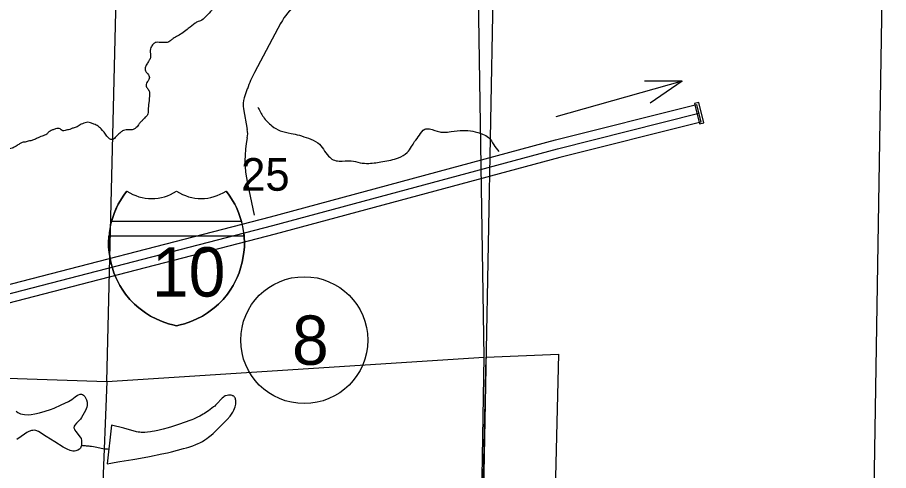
# Model space of a CAD drawing. Extents: x 1219626 to 1426462, y 456797 to 752399.
# Drawn here: x 1367511 to 1379516, y 629580 to 635829 of the extents above; entities that cross this region are included whole.
import ezdxf

# ---------------------------------------------------------------- set-up
doc = ezdxf.new("R2010")
doc.units = 0
for name, color, linetype in [('County Boundary', 7, 'Continuous'), ('Interstate Divided Highway Outline and Fill', 7, 'Continuous'), ('Interstate Highway Center Lines', 7, 'Continuous'), ('Interstates Related Text', 7, 'Continuous'), ('Lakes and Ponds', 7, 'Continuous'), ('Masks', 7, 'Continuous'), ('Narrow River Creek and Branch and Slough', 7, 'Continuous'), ('Planning Number Interstates', 7, 'Continuous'), ('Quad Borders', 7, 'Continuous'), ('Roadshields Interstates', 7, 'Continuous'), ('Section Lines', 7, 'Continuous'), ('Section Numbers', 7, 'Continuous'), ('State Routes Highway Center Lines', 7, 'Continuous'), ('Uninventoried Roads and Features', 7, 'Continuous')]:
    doc.layers.add(name, color=color, linetype=linetype)

msp = doc.modelspace()

# ---------------------------------------------------------------- linework, layer by layer
at = {"layer": 'County Boundary'}
msp.add_line((1374159, 641444), (1373673, 615115), dxfattribs=at)
at = {"layer": 'Interstate Divided Highway Outline and Fill'}
msp.add_line((1376869, 634628), (1376930, 634386), dxfattribs=at)
msp.add_line((1376869, 634628), (1376930, 634386), dxfattribs=at)
for points in [[(1351913, 630645), (1354137, 630339), (1356192, 630056), (1357095, 629969), (1357711, 629956), (1358219, 629990), (1358410, 630000), (1359038, 630036), (1359876, 630184), (1360459, 630336), (1361799, 630645), (1362589, 630858), (1365728, 631690), (1366912, 632024), (1371000, 633080), (1374924, 634139), (1376869, 634628)], [(1376930, 634386), (1374987, 633897), (1371064, 632838), (1366978, 631782), (1365794, 631449), (1362654, 630616), (1361860, 630402), (1360519, 630093), (1359930, 629939), (1359067, 629788), (1358423, 629750), (1358234, 629741), (1357717, 629706), (1357080, 629719), (1356163, 629807), (1354103, 630091), (1351880, 630398)]]:
    msp.add_lwpolyline(points, dxfattribs=at)
at = {"layer": 'Interstate Highway Center Lines'}
msp.add_lwpolyline([(1351896, 630521), (1354120, 630215), (1356177, 629932), (1357087, 629844), (1357714, 629831), (1358226, 629866), (1358416, 629875), (1359053, 629912), (1359903, 630062), (1360489, 630215), (1361830, 630523), (1362622, 630737), (1365761, 631569), (1366945, 631903), (1371032, 632959), (1374955, 634018), (1376900, 634507)], dxfattribs=at)
at = {"layer": 'Interstates Related Text'}
for q in [(1374930, 634457), (1376154, 634949), (1376230, 634647)]:
    msp.add_line((1376674, 634948), q, dxfattribs=at)
at = {"layer": 'Lakes and Ponds'}
for p, q in [((1368809, 630208), (1368749, 629674)), ((1368808, 630208), (1368809, 630208))]:
    msp.add_line(p, q, dxfattribs=at)
for points in [[(1367493, 630400), (1367517, 630382), (1367552, 630365), (1367580, 630358), (1367607, 630353), (1367663, 630351), (1367701, 630353), (1367751, 630361), (1367816, 630377), (1367892, 630398), (1367967, 630422), (1368016, 630441), (1368115, 630485), (1368214, 630532), (1368237, 630545), (1368261, 630562), (1368306, 630598), (1368337, 630619), (1368354, 630627), (1368374, 630633), (1368396, 630633), (1368408, 630629), (1368419, 630622), (1368439, 630601), (1368450, 630584), (1368462, 630558), (1368472, 630522), (1368473, 630504), (1368472, 630480), (1368466, 630456), (1368448, 630407), (1368396, 630312), (1368381, 630290), (1368362, 630271), (1368323, 630233), (1368301, 630207), (1368293, 630191), (1368290, 630171), (1368295, 630151), (1368302, 630137), (1368314, 630118), (1368375, 630043), (1368388, 630022), (1368394, 629997), (1368396, 629968), (1368394, 629936), (1368390, 629915), (1368378, 629889), (1368366, 629876), (1368342, 629860), (1368316, 629851), (1368298, 629849), (1368273, 629850), (1368239, 629858), (1368196, 629875), (1368143, 629904), (1368026, 629977), (1367907, 630050), (1367799, 630118), (1367763, 630132), (1367743, 630136), (1367724, 630135), (1367705, 630132), (1367667, 630118), (1367641, 630104), (1367608, 630081), (1367563, 630049), (1367503, 630009)], [(1368749, 629674), (1368800, 629685), (1368844, 629694), (1368922, 629707), (1369040, 629724), (1369099, 629733), (1369157, 629743), (1369330, 629776), (1369502, 629810), (1369578, 629826), (1369634, 629840), (1369718, 629861), (1369801, 629884), (1369840, 629894), (1369873, 629904), (1369902, 629914), (1369927, 629922), (1369970, 629939), (1370002, 629953), (1370026, 629964), (1370061, 629983), (1370095, 630004), (1370121, 630022), (1370143, 630039), (1370180, 630070), (1370207, 630094), (1370286, 630169), (1370327, 630209), (1370356, 630239), (1370400, 630286), (1370442, 630333), (1370453, 630346), (1370463, 630360), (1370472, 630374), (1370480, 630387), (1370494, 630414), (1370504, 630438), (1370511, 630460), (1370516, 630479), (1370519, 630495), (1370521, 630509), (1370522, 630521), (1370522, 630532), (1370521, 630549), (1370518, 630562), (1370516, 630571), (1370511, 630583), (1370504, 630595), (1370498, 630601), (1370491, 630606), (1370484, 630610), (1370477, 630613), (1370470, 630616), (1370455, 630619), (1370441, 630620), (1370429, 630620), (1370418, 630619), (1370399, 630616), (1370385, 630613), (1370375, 630609), (1370362, 630603), (1370356, 630599), (1370351, 630595), (1370334, 630579), (1370319, 630564), (1370269, 630509), (1370242, 630482), (1370229, 630470), (1370214, 630458), (1370144, 630405), (1370108, 630380), (1370089, 630368), (1370070, 630357), (1370025, 630333), (1369991, 630315), (1369939, 630291), (1369912, 630280), (1369885, 630270), (1369824, 630247), (1369730, 630215), (1369636, 630185), (1369589, 630171), (1369518, 630151), (1369446, 630133), (1369401, 630124), (1369368, 630118), (1369343, 630114), (1369305, 630110), (1369267, 630107), (1369238, 630107), (1369216, 630107), (1369199, 630109), (1369175, 630112), (1369151, 630117), (1368979, 630163), (1368808, 630208)]]:
    msp.add_lwpolyline(points, dxfattribs=at)
at = {"layer": 'Masks'}
msp.add_lwpolyline([(1376841, 634642), (1376909, 634361), (1376969, 634376), (1376901, 634656)], close=True, dxfattribs=at)
at = {"layer": 'Narrow River Creek and Branch and Slough'}
for points in [[(1370926, 637898), (1370892, 637780), (1370841, 637607), (1370821, 637529), (1370777, 637434), (1370720, 637316), (1370689, 637217), (1370682, 637139), (1370672, 637061), (1370628, 636977), (1370581, 636909), (1370523, 636855), (1370425, 636746), (1370347, 636641), (1370279, 636495), (1370256, 636367), (1370232, 636096), (1370225, 636027), (1370201, 635953), (1370171, 635909), (1370100, 635834), (1370035, 635783), (1370002, 635773), (1369961, 635749), (1369866, 635678), (1369795, 635621), (1369720, 635573), (1369656, 635536), (1369619, 635509), (1369599, 635492), (1369544, 635482), (1369463, 635485), (1369422, 635485), (1369382, 635461), (1369351, 635414), (1369341, 635373), (1369345, 635285), (1369328, 635238), (1369304, 635200), (1369287, 635170), (1369270, 635122), (1369297, 635061), (1369328, 635014), (1369328, 634987), (1369311, 634956), (1369294, 634933), (1369284, 634906), (1369297, 634858), (1369324, 634817), (1369331, 634773), (1369321, 634651), (1369314, 634550), (1369304, 634485), (1369273, 634452), (1369236, 634411), (1369206, 634384), (1369179, 634346), (1369135, 634299), (1369094, 634279), (1369029, 634281), (1368992, 634274), (1368958, 634264), (1368921, 634233), (1368877, 634193), (1368836, 634152), (1368819, 634145), (1368779, 634156), (1368745, 634193), (1368663, 634294), (1368623, 634328), (1368565, 634359), (1368518, 634376), (1368481, 634383), (1368406, 634362), (1368376, 634349), (1368349, 634328), (1368291, 634308), (1368250, 634291), (1368216, 634281), (1368152, 634267), (1368125, 634271), (1368101, 634291), (1368037, 634291), (1367993, 634277), (1367932, 634237), (1367918, 634220), (1367885, 634203), (1367817, 634179), (1367773, 634159), (1367719, 634135), (1367675, 634125)], [(1370822, 634592), (1370900, 634457), (1371019, 634333), (1371132, 634266), (1371282, 634230), (1371396, 634204), (1371520, 634162), (1371650, 634100), (1371800, 633914), (1371862, 633867), (1371945, 633847), (1372110, 633852), (1372234, 633826), (1372353, 633816), (1372545, 633841), (1372762, 633893), (1372881, 633966), (1372943, 634048), (1372984, 634116), (1373052, 634204), (1373124, 634287), (1373191, 634292), (1373331, 634250), (1373388, 634245), (1373486, 634255), (1373652, 634271), (1373786, 634261), (1373921, 634219), (1374003, 634173), (1374076, 634074), (1374143, 633981)], [(1367675, 634125), (1367617, 634111), (1367566, 634101), (1367529, 634078), (1367482, 634047), (1367421, 634020), (1367383, 634010), (1367326, 634000), (1367282, 634000), (1367238, 634010), (1367180, 634034), (1367156, 634040), (1367123, 634013), (1367106, 634000), (1367102, 633973), (1367075, 633952), (1367045, 633942), (1367028, 633942), (1366997, 633959), (1366940, 633959), (1366902, 633952), (1366858, 633935), (1366835, 633928), (1366814, 633925), (1366747, 633945), (1366692, 633949), (1366659, 633945), (1366625, 633935), (1366598, 633922), (1366574, 633915), (1366526, 633922), (1366503, 633922), (1366398, 633847), (1366357, 633803), (1366364, 633749), (1366354, 633708), (1366330, 633671), (1366286, 633627), (1366272, 633600), (1366269, 633573), (1366239, 633539), (1366208, 633522), (1366167, 633495), (1366123, 633437), (1366099, 633420), (1366055, 633413), (1366025, 633413), (1365991, 633424), (1365964, 633420), (1365900, 633396), (1365876, 633390), (1365842, 633407), (1365805, 633407), (1365778, 633386), (1365757, 633346), (1365747, 633329), (1365710, 633308), (1365673, 633319), (1365639, 633322), (1365581, 633339), (1365541, 633352), (1365517, 633369), (1365473, 633403), (1365439, 633424), (1365398, 633441), (1365381, 633444), (1365337, 633420), (1365310, 633386), (1365307, 633349), (1365300, 633325), (1365270, 633305), (1365229, 633298), (1365192, 633288), (1365175, 633278), (1365144, 633291), (1365117, 633305), (1365060, 633291), (1365026, 633274), (1364999, 633251), (1364931, 633227), (1364884, 633217), (1364819, 633220), (1364768, 633217), (1364701, 633190), (1364653, 633163), (1364596, 633102), (1364569, 633044), (1364541, 633014), (1364487, 632990), (1364423, 632990), (1364345, 633034)], [(1368393, 629929), (1368443, 629924), (1368509, 629919), (1368605, 629904), (1368687, 629884), (1368772, 629878)]]:
    msp.add_spline(points, degree=3, dxfattribs=at)
at = {"layer": 'Planning Number Interstates'}
msp.add_circle((1371463, 631379), 875, dxfattribs=at)
at = {"layer": 'Quad Borders'}
msp.add_line((1378769, 595897), (1379516, 641354), dxfattribs=at)
at = {"layer": 'Roadshields Interstates'}
for p, q in [((1368807, 633014), (1368809, 633019)), ((1370599, 633014), (1368807, 633014)), ((1370629, 632864), (1370634, 632814)), ((1370634, 632814), (1368772, 632814))]:
    msp.add_line(p, q, dxfattribs=at)
for points in [[(1369019, 633434), (1368988, 633393), (1368967, 633364), (1368929, 633304), (1368901, 633253), (1368877, 633206), (1368848, 633138), (1368819, 633058), (1368800, 632987), (1368795, 632964)], [(1368809, 633019), (1368807, 633014), (1368819, 633058), (1368848, 633138), (1368877, 633206), (1368901, 633253), (1368929, 633304), (1368967, 633364), (1368988, 633393), (1369019, 633434)], [(1370611, 632964), (1370606, 632987), (1370587, 633058), (1370558, 633138), (1370529, 633206), (1370505, 633253), (1370477, 633304), (1370439, 633364), (1370418, 633393), (1370387, 633434)], [(1370387, 633434), (1370418, 633393), (1370439, 633364), (1370477, 633304), (1370505, 633253), (1370529, 633206), (1370558, 633138), (1370587, 633058), (1370599, 633014)], [(1368795, 632964), (1368785, 632918), (1368785, 632914)], [(1370621, 632914), (1370621, 632918), (1370611, 632964)], [(1368777, 632864), (1368775, 632846), (1368771, 632802), (1368767, 632725), (1368768, 632660), (1368773, 632593), (1368782, 632531), (1368796, 632455), (1368819, 632372), (1368840, 632309), (1368867, 632243), (1368898, 632178), (1368923, 632133), (1368965, 632066), (1369001, 632015), (1369062, 631941), (1369125, 631876), (1369183, 631825), (1369276, 631754), (1369345, 631711), (1369430, 631667), (1369504, 631635), (1369593, 631604), (1369652, 631588), (1369703, 631577)], [(1368785, 632914), (1368777, 632864)], [(1369703, 631577), (1369754, 631588), (1369813, 631604), (1369902, 631635), (1369976, 631667), (1370061, 631711), (1370130, 631754), (1370223, 631825), (1370281, 631876), (1370344, 631941), (1370405, 632015), (1370441, 632066), (1370483, 632133), (1370508, 632178), (1370539, 632243), (1370566, 632309), (1370587, 632372), (1370610, 632455), (1370624, 632531), (1370633, 632593), (1370638, 632660), (1370639, 632725), (1370635, 632802), (1370631, 632846), (1370629, 632864)], [(1369703, 631577), (1369754, 631588), (1369813, 631604), (1369902, 631635), (1369976, 631667), (1370061, 631711), (1370130, 631754), (1370223, 631825), (1370281, 631876), (1370344, 631941), (1370405, 632015), (1370441, 632066), (1370483, 632133), (1370508, 632178), (1370539, 632243), (1370566, 632309), (1370587, 632372), (1370610, 632455), (1370624, 632531), (1370633, 632593), (1370638, 632660), (1370639, 632725), (1370635, 632802), (1370631, 632846), (1370629, 632864)], [(1370629, 632864), (1370621, 632914)], [(1368772, 632814), (1368772, 632815), (1368771, 632802), (1368767, 632725), (1368768, 632660), (1368773, 632593), (1368782, 632531), (1368796, 632455), (1368819, 632372), (1368840, 632309), (1368867, 632243), (1368898, 632178), (1368923, 632133), (1368965, 632066), (1369001, 632015), (1369062, 631941), (1369125, 631876), (1369183, 631825), (1369276, 631754), (1369345, 631711), (1369430, 631667), (1369504, 631635), (1369593, 631604), (1369652, 631588), (1369703, 631577)], [(1369703, 631577), (1369652, 631588), (1369593, 631604), (1369504, 631635), (1369430, 631667), (1369345, 631711), (1369276, 631754), (1369183, 631825), (1369125, 631876), (1369062, 631941), (1369001, 632015), (1368965, 632066), (1368923, 632133), (1368898, 632178), (1368867, 632243), (1368840, 632309), (1368819, 632372), (1368796, 632455), (1368782, 632531), (1368773, 632593), (1368768, 632660), (1368767, 632725), (1368771, 632802), (1368772, 632814)], [(1370634, 632814), (1370635, 632802), (1370639, 632725), (1370638, 632660), (1370633, 632593), (1370624, 632531), (1370610, 632455), (1370587, 632372), (1370566, 632309), (1370539, 632243), (1370508, 632178), (1370483, 632133), (1370441, 632066), (1370405, 632015), (1370344, 631941), (1370281, 631876), (1370223, 631825), (1370130, 631754), (1370061, 631711), (1369976, 631667), (1369902, 631635), (1369813, 631604), (1369754, 631588), (1369703, 631577)]]:
    msp.add_lwpolyline(points, dxfattribs=at)
for centre, radius, start, end in [((1369912, 632721), 1143, 141.4161, 165.1752), ((1369362, 633950), 619, 236.3691, 303.4095), ((1369362, 633950), 619, 236.3691, 303.4095), ((1369362, 633950), 619, 236.3691, 303.4095), ((1370044, 633955), 623, 236.8286, 303.3928), ((1370044, 633955), 623, 236.8286, 303.3928), ((1370044, 633955), 623, 236.8286, 303.3928)]:
    msp.add_arc(centre, radius, start, end, dxfattribs=at)
at = {"layer": 'Section Lines'}
for p, q in [((1368742, 630808), (1368872, 636100)), ((1368742, 630808), (1373944, 631142)), ((1363573, 630990), (1368742, 630808)), ((1368742, 630808), (1368539, 625707))]:
    msp.add_line(p, q, dxfattribs=at)
msp.add_lwpolyline([(1372860, 573193), (1373021, 578434), (1373162, 583758), (1373310, 589050), (1373372, 594246), (1373512, 599630), (1373709, 604675), (1373771, 609906), (1373740, 615113), (1373775, 620381), (1373852, 625637), (1373944, 631142), (1373861, 636420)], dxfattribs=at)
at = {"layer": 'State Routes Highway Center Lines'}
for p, q in [((1374967, 631184), (1372743, 537183)), ((1373852, 625637), (1373970, 631143)), ((1373970, 631143), (1374967, 631184))]:
    msp.add_line(p, q, dxfattribs=at)
at = {"layer": 'Uninventoried Roads and Features'}
for p, q in [((1371142, 635752), (1370777, 635071)), ((1370679, 634844), (1370637, 634720)), ((1370626, 634569), (1370679, 634284)), ((1370680, 633537), (1370775, 633102))]:
    msp.add_line(p, q, dxfattribs=at)
for centre, radius, start, end in [((1371935, 635326), 900, 130.7685, 151.817), ((1372100, 634363), 1500, 151.817, 161.2859), ((1370921, 634624), 300, 161.2859, 190.5637), ((1370384, 634229), 300, 348.0934, 10.5637), ((1372146, 633858), 1500, 168.0934, 192.3458)]:
    msp.add_arc(centre, radius, start, end, dxfattribs=at)

# ---------------------------------------------------------------- texts
at = {"layer": 'Planning Number Interstates'}
msp.add_text('8', height=680, dxfattribs=at).set_placement((1371295, 631039))
at = {"layer": 'Roadshields Interstates'}
msp.add_text('10', height=680, dxfattribs=at).set_placement((1369365, 631980))
at = {"layer": 'Section Numbers'}
msp.add_text('25', height=450, rotation=0.0001, dxfattribs=at).set_placement((1370593, 633439))

doc.saveas('drawing.dxf')
